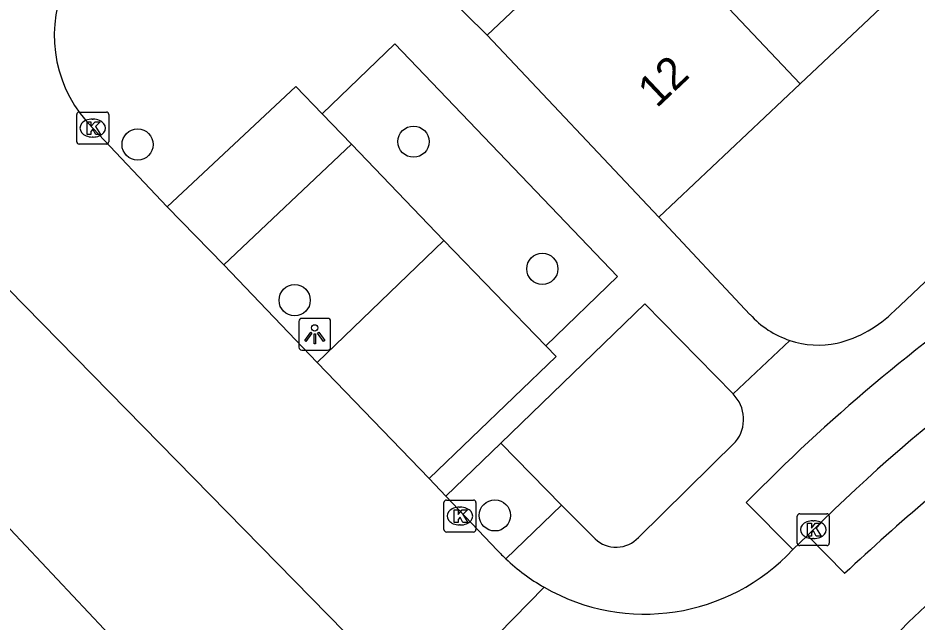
# Model space of a CAD drawing. Extents: x 159040 to 160094, y 381214 to 382518.
# Drawn here: x 159598.33 to 159626.5, y 382085.76 to 382104.69 of the extents above; entities that cross this region are included whole.
import ezdxf

# ---------------------------------------------------------------- set-up
doc = ezdxf.new("R2010")
doc.units = 0
for name, color, linetype in [('IMGEO_Boom', 7, 'Continuous'), ('IMGEO_Groenvoorziening', 7, 'Continuous'), ('IMGEO_Kolk', 7, 'Continuous'), ('IMGEO_Lichtpunt', 7, 'Continuous'), ('IMGEO_Pand', 7, 'Continuous'), ('IMGEO_Pand_nummerreeks', 7, 'Continuous'), ('IMGEO_Parkeervlak_open', 7, 'Continuous'), ('IMGEO_Rijbaan_lokaal_gesloten', 7, 'Continuous'), ('IMGEO_Rijbaan_lokaal_open', 7, 'Continuous'), ('IMGEO_Voetpad_open', 7, 'Continuous')]:
    doc.layers.add(name, color=color, linetype=linetype)

msp = doc.modelspace()

# ---------------------------------------------------------------- linework, layer by layer
at = {"layer": 'IMGEO_Boom'}
for centre in [(159602.077, 382100.724), (159610.725, 382100.815), (159614.759, 382096.828), (159606.998, 382095.844), (159613.275, 382089.102)]:
    msp.add_circle(centre, 0.489, dxfattribs=at)
at = {"layer": 'IMGEO_Groenvoorziening'}
msp.add_lwpolyline([(159615.361, 382089.42), (159613.465, 382091.367)], dxfattribs=at)
at = {"layer": 'IMGEO_Kolk'}
for p, q in [((159600.245, 382101.74), (159601.097, 382101.74)), ((159600.17, 382100.814), (159600.17, 382101.666)), ((159600.658, 382101.52), (159600.683, 382101.52)), ((159601.171, 382101.666), (159601.171, 382100.814)), ((159600.681, 382100.96), (159600.656, 382100.96)), ((159601.097, 382100.74), (159600.245, 382100.74)), ((159611.677, 382088.655), (159611.677, 382089.507)), ((159611.752, 382089.581), (159612.604, 382089.581)), ((159612.165, 382089.361), (159612.19, 382089.361)), ((159612.678, 382089.507), (159612.678, 382088.655)), ((159622.751, 382088.228), (159622.751, 382089.08)), ((159622.826, 382089.154), (159623.678, 382089.154)), ((159623.752, 382089.08), (159623.752, 382088.228)), ((159612.188, 382088.801), (159612.163, 382088.801)), ((159623.239, 382088.934), (159623.264, 382088.934)), ((159612.604, 382088.581), (159611.752, 382088.581)), ((159623.262, 382088.374), (159623.237, 382088.374)), ((159623.678, 382088.154), (159622.826, 382088.154))]:
    msp.add_line(p, q, dxfattribs=at)
for points in [[(159600.245, 382101.74), (159601.097, 382101.74)], [(159600.17, 382100.814), (159600.17, 382101.666)], [(159601.171, 382101.666), (159601.171, 382100.814)], [(159600.491, 382101.44), (159600.614, 382101.44), (159600.614, 382101.289), (159600.744, 382101.44), (159600.908, 382101.44), (159600.762, 382101.289), (159600.915, 382101.04), (159600.763, 382101.04), (159600.678, 382101.204), (159600.614, 382101.137), (159600.614, 382101.04), (159600.491, 382101.04), (159600.491, 382101.44)], [(159601.097, 382100.74), (159600.245, 382100.74)], [(159611.677, 382088.655), (159611.677, 382089.507)], [(159611.752, 382089.581), (159612.604, 382089.581)], [(159612.678, 382089.507), (159612.678, 382088.655)], [(159611.998, 382089.281), (159612.121, 382089.281), (159612.121, 382089.13), (159612.251, 382089.281), (159612.415, 382089.281), (159612.269, 382089.13), (159612.422, 382088.881), (159612.27, 382088.881), (159612.185, 382089.045), (159612.121, 382088.978), (159612.121, 382088.881), (159611.998, 382088.881), (159611.998, 382089.281)], [(159622.751, 382088.228), (159622.751, 382089.08)], [(159622.826, 382089.154), (159623.678, 382089.154)], [(159623.752, 382089.08), (159623.752, 382088.228)], [(159623.072, 382088.854), (159623.195, 382088.854), (159623.195, 382088.703), (159623.325, 382088.854), (159623.489, 382088.854), (159623.343, 382088.703), (159623.496, 382088.454), (159623.344, 382088.454), (159623.259, 382088.618), (159623.195, 382088.551), (159623.195, 382088.454), (159623.072, 382088.454), (159623.072, 382088.854)], [(159612.604, 382088.581), (159611.752, 382088.581)], [(159623.678, 382088.154), (159622.826, 382088.154)]]:
    msp.add_lwpolyline(points, dxfattribs=at)
for centre, start, end in [((159600.247, 382101.664), 91.552, 178.448), ((159600.247, 382101.664), 91.552, 178.448), ((159601.095, 382101.664), 1.552, 88.448), ((159601.095, 382101.664), 1.552, 88.448), ((159600.247, 382100.816), 181.552, 268.448), ((159600.247, 382100.816), 181.552, 268.448), ((159601.095, 382100.816), 271.552, 358.448), ((159601.095, 382100.816), 271.552, 358.448), ((159611.754, 382089.505), 91.552, 178.448), ((159611.754, 382089.505), 91.552, 178.448), ((159612.602, 382089.505), 1.552, 88.448), ((159612.602, 382089.505), 1.552, 88.448), ((159622.828, 382089.078), 91.552, 178.448), ((159622.828, 382089.078), 91.552, 178.448), ((159623.676, 382089.078), 1.552, 88.448), ((159623.676, 382089.078), 1.552, 88.448), ((159611.754, 382088.657), 181.552, 268.448), ((159611.754, 382088.657), 181.552, 268.448), ((159612.602, 382088.657), 271.552, 358.448), ((159612.602, 382088.657), 271.552, 358.448), ((159622.828, 382088.23), 181.552, 268.448), ((159622.828, 382088.23), 181.552, 268.448), ((159623.676, 382088.23), 271.552, 358.448), ((159623.676, 382088.23), 271.552, 358.448)]:
    msp.add_arc(centre, 0.0765, start, end, dxfattribs=at)
for centre, major_axis, ratio, start_param, end_param in [((159600.657, 382101.24), (-0.387, 0.002), 0.722429, 4.712389, 7.853982), ((159600.682, 382101.24), (-0.39, 0.002), 0.717154, 1.570796, 4.712389), ((159612.164, 382089.081), (-0.387, 0.002), 0.722429, 4.712389, 7.853982), ((159612.189, 382089.081), (-0.39, 0.002), 0.717154, 1.570796, 4.712389), ((159623.238, 382088.654), (-0.387, 0.002), 0.722429, 4.712389, 7.853982), ((159623.263, 382088.654), (-0.39, 0.002), 0.717154, 1.570796, 4.712389)]:
    msp.add_ellipse(centre, major_axis=major_axis, ratio=ratio, start_param=start_param, end_param=end_param, dxfattribs=at)
at = {"layer": 'IMGEO_Lichtpunt'}
for p, q in [((159608.031, 382095.275), (159607.223, 382095.275)), ((159608.031, 382095.275), (159607.223, 382095.275)), ((159607.129, 382095.18), (159607.129, 382094.373)), ((159607.129, 382095.18), (159607.129, 382094.373)), ((159608.125, 382094.373), (159608.125, 382095.18)), ((159608.125, 382094.373), (159608.125, 382095.18)), ((159607.223, 382094.279), (159608.031, 382094.279)), ((159607.223, 382094.279), (159608.031, 382094.279))]:
    msp.add_line(p, q, dxfattribs=at)
for points in [[(159607.503, 382094.844), (159607.542, 382094.816), (159607.354, 382094.554), (159607.316, 382094.581), (159607.503, 382094.844)], [(159607.605, 382094.796), (159607.652, 382094.796), (159607.652, 382094.474), (159607.605, 382094.474), (159607.605, 382094.796)], [(159607.715, 382094.816), (159607.753, 382094.843), (159607.94, 382094.581), (159607.901, 382094.553), (159607.715, 382094.816)]]:
    msp.add_lwpolyline(points, dxfattribs=at)
msp.add_circle((159607.628, 382094.978), 0.0994, dxfattribs=at)
for centre, start, end in [((159607.223, 382095.18), 90, 180), ((159607.223, 382095.18), 90, 180), ((159608.031, 382095.18), 0, 90), ((159608.031, 382095.18), 0, 90), ((159607.223, 382094.373), 180, 270), ((159607.223, 382094.373), 180, 270), ((159608.031, 382094.373), 270, 0), ((159608.031, 382094.373), 270, 360)]:
    msp.add_arc(centre, 0.0946, start, end, dxfattribs=at)
at = {"layer": 'IMGEO_Pand'}
for points in [[(159613.028, 382104.152), (159617.451, 382108.329)], [(159622.838, 382102.624), (159617.451, 382108.329)], [(159627.162, 382106.709), (159622.838, 382102.624)], [(159618.416, 382098.448), (159613.028, 382104.152)], [(159622.838, 382102.624), (159618.416, 382098.448)]]:
    msp.add_lwpolyline(points, dxfattribs=at)
at = {"layer": 'IMGEO_Parkeervlak_open'}
for points in [[(159608.783, 382100.734), (159607.864, 382101.682)], [(159614.867, 382094.417), (159611.676, 382097.722)], [(159595.131, 382091.799), (159602.988, 382083.451), (159603.007, 382083.43)]]:
    msp.add_lwpolyline(points, dxfattribs=at)
at = {"layer": 'IMGEO_Rijbaan_lokaal_gesloten'}
for points in [[(159623.068, 382088.474), (159623.912, 382089.295)], [(159623.068, 382088.474), (159622.613, 382088.032)], [(159624.235, 382087.279), (159623.068, 382088.474)], [(159614.818, 382086.849), (159610.987, 382082.933)], [(159583.922, 382041.594), (159587.29, 382045.245), (159614.87, 382073.915), (159626.232, 382085.76)]]:
    msp.add_lwpolyline(points, dxfattribs=at)
for centre, radius, start, end in [((159659.801, 382051.922), 51.814, 117.5141, 133.8392), ((159656.257, 382054.353), 43.449, 92.9545, 133.7112), ((159674.499, 382033.712), 73.457, 127.68055, 133.17802), ((159617.971, 382092.346), 6.337, 240.1631, 317.096)]:
    msp.add_arc(centre, radius, start, end, dxfattribs=at)
at = {"layer": 'IMGEO_Rijbaan_lokaal_open'}
for points in [[(159600.671, 382101.24), (159603.006, 382098.774)], [(159603.006, 382098.774), (159604.779, 382096.955)], [(159607.701, 382093.897), (159604.779, 382096.955)], [(159610.676, 382083.287), (159597.484, 382096.733)], [(159607.701, 382093.897), (159611.213, 382090.258)], [(159611.213, 382090.258), (159611.737, 382089.707)], [(159611.737, 382089.707), (159613.356, 382088.002)]]:
    msp.add_lwpolyline(points, dxfattribs=at)
for centre, radius, start, end in [((159603.549, 382104.136), 4.083, 157.9451, 225.1768), ((159618.381, 382092.747), 6.911, 223.3572, 226.4237), ((159617.934, 382092.304), 6.282, 226.5929, 240.265)]:
    msp.add_arc(centre, radius, start, end, dxfattribs=at)
at = {"layer": 'IMGEO_Voetpad_open'}
for points in [[(159625.801, 382095.516), (159647.231, 382115.782)], [(159608.266, 382108.857), (159613.028, 382104.152)], [(159607.864, 382101.682), (159610.142, 382103.882), (159617.116, 382096.584), (159614.867, 382094.417)], [(159603.006, 382098.774), (159607.032, 382102.539), (159607.864, 382101.682)], [(159604.779, 382096.955), (159608.783, 382100.734)], [(159608.783, 382100.734), (159611.676, 382097.722)], [(159618.416, 382098.448), (159621.268, 382095.401)], [(159611.676, 382097.722), (159607.701, 382093.897)], [(159613.465, 382091.367), (159617.97, 382095.735), (159620.736, 382092.912)], [(159614.867, 382094.417), (159614.883, 382094.401), (159615.191, 382094.082), (159611.213, 382090.258)], [(159622.514, 382094.586), (159620.736, 382092.912)], [(159611.737, 382089.707), (159613.465, 382091.367)], [(159620.819, 382091.402), (159617.771, 382088.41)], [(159615.361, 382089.42), (159613.617, 382087.74)], [(159616.412, 382088.363), (159615.361, 382089.42)], [(159622.613, 382088.032), (159621.153, 382089.501)]]:
    msp.add_lwpolyline(points, dxfattribs=at)
for centre, radius, start, end in [((159660.886, 382050.73), 55.515, 124.4471, 135.7017), ((159623.425, 382097.338), 2.899, 221.9311, 251.6921), ((159623.041, 382098.296), 3.917, 284.1653, 314.7886), ((159623.423, 382097.339), 2.899, 251.7326, 281.4892), ((159619.928, 382092.11), 1.138, 321.5273, 44.7651), ((159617.068, 382089.062), 0.959, 226.8143, 317.1472)]:
    msp.add_arc(centre, radius, start, end, dxfattribs=at)

# ---------------------------------------------------------------- texts
at = {"layer": 'IMGEO_Pand_nummerreeks'}
msp.add_text('12', height=1, rotation=43.365, dxfattribs=at).set_placement((159618.341, 382101.843))

doc.saveas('drawing.dxf')
